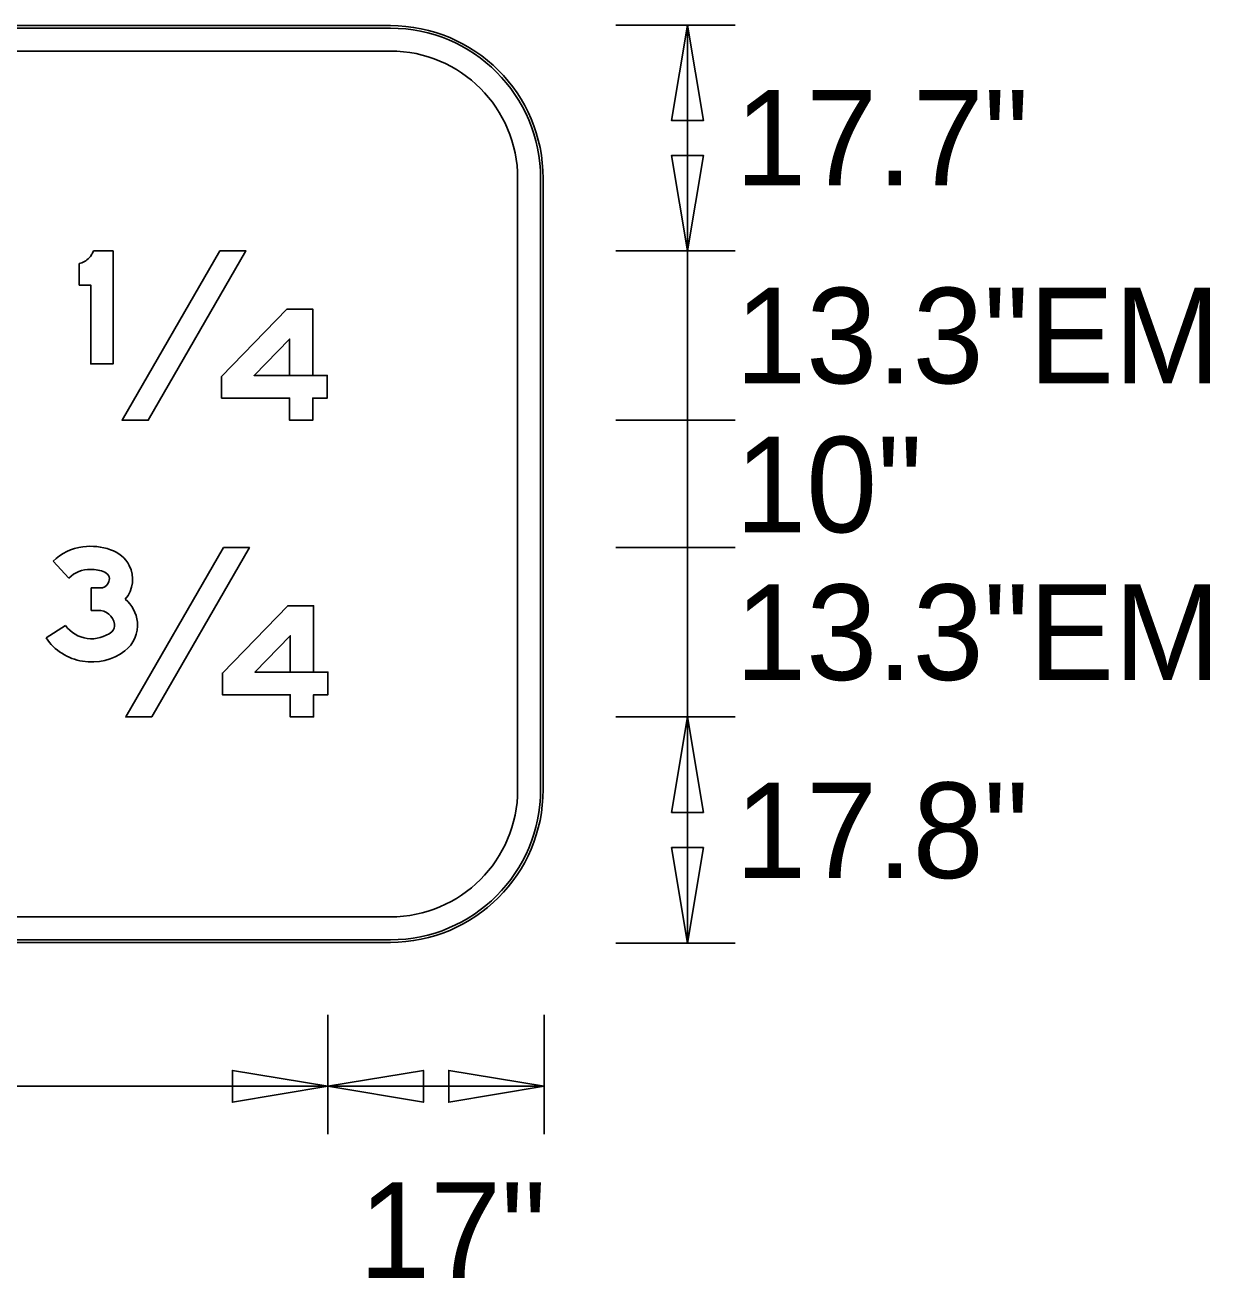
# Model space of a CAD drawing. Extents: x 1806251 to 1809821, y 414895 to 422886.
# Drawn here: x 1809678.628 to 1809679.559, y 415401.757 to 415402.741 of the extents above; entities that cross this region are included whole.
import ezdxf

# ---------------------------------------------------------------- set-up
doc = ezdxf.new("R2010")
doc.units = 0
for name, color, linetype in [('GSBWFILL', 7, 'Continuous'), ('GSCOLORFILL', 7, 'Continuous'), ('GSDIMS', 7, 'Continuous'), ('GSOUTLINE', 7, 'Continuous')]:
    doc.layers.add(name, color=color, linetype=linetype)

msp = doc.modelspace()

# ---------------------------------------------------------------- linework, layer by layer
at = {"layer": 'GSBWFILL'}
for p, q in [((1809678.91509, 415402.74057), (1809676.27509, 415402.74057)), ((1809676.27509, 415402.72057), (1809678.91509, 415402.72057)), ((1809679.01509, 415402.62057), (1809679.01509, 415402.14057)), ((1809679.03509, 415402.14057), (1809679.03509, 415402.62057)), ((1809678.6501, 415402.31988), (1809678.66252, 415402.30668)), ((1809678.65982, 415402.26944), (1809678.64456, 415402.2597)), ((1809678.91509, 415402.04057), (1809676.27529, 415402.04057)), ((1809676.27529, 415402.02057), (1809678.91509, 415402.02057))]:
    msp.add_line(p, q, dxfattribs=at)
for points in [[(1809678.67059, 415402.5537), (1809678.67059, 415402.5368), (1809678.67971, 415402.5368), (1809678.67971, 415402.47491), (1809678.69719, 415402.47491), (1809678.69719, 415402.56357), (1809678.6818, 415402.56357)], [(1809678.68677, 415402.29891), (1809678.68012, 415402.29891), (1809678.68012, 415402.28132), (1809678.68525, 415402.28132)]]:
    msp.add_lwpolyline(points, dxfattribs=at)
for points in [[(1809678.7811, 415402.56357), (1809678.80158, 415402.56357), (1809678.72479, 415402.43057), (1809678.70431, 415402.43057)], [(1809678.83588, 415402.43057), (1809678.85413, 415402.43057), (1809678.85413, 415402.44802), (1809678.86543, 415402.44802), (1809678.86543, 415402.46586), (1809678.80806, 415402.46586), (1809678.80806, 415402.46586), (1809678.83588, 415402.49433), (1809678.83588, 415402.46586), (1809678.85413, 415402.46586), (1809678.85413, 415402.51799), (1809678.83588, 415402.51799), (1809678.83381, 415402.51799), (1809678.83381, 415402.51799), (1809678.78253, 415402.46508), (1809678.78253, 415402.44802), (1809678.83588, 415402.44802)], [(1809678.78393, 415402.33057), (1809678.8044, 415402.33057), (1809678.72763, 415402.19757), (1809678.70716, 415402.19757)], [(1809678.83646, 415402.19757), (1809678.8547, 415402.19757), (1809678.8547, 415402.21502), (1809678.866, 415402.21502), (1809678.866, 415402.23286), (1809678.80865, 415402.23286), (1809678.80865, 415402.23286), (1809678.83646, 415402.26133), (1809678.83646, 415402.23286), (1809678.8547, 415402.23286), (1809678.8547, 415402.28499), (1809678.83646, 415402.28499), (1809678.83439, 415402.28499), (1809678.83439, 415402.28499), (1809678.78312, 415402.23208), (1809678.78312, 415402.21502), (1809678.83646, 415402.21502)]]:
    msp.add_lwpolyline(points, close=True, dxfattribs=at)
for centre, radius, start, end in [((1809678.91509, 415402.62057), 0.12, 0, 90), ((1809678.91509, 415402.62057), 0.1, 0, 90), ((1809678.66695, 415402.56912), 0.01585, 299.67094, 316.08346), ((1809678.66695, 415402.56912), 0.01585, 316.08346, 327.78871), ((1809678.66695, 415402.56912), 0.01585, 327.78871, 339.49396), ((1809678.66695, 415402.56912), 0.01585, 283.25842, 299.67094), ((1809678.91509, 415402.14057), 0.12, 270, 0), ((1809678.91509, 415402.14057), 0.1, 270, 0)]:
    msp.add_arc(centre, radius, start, end, dxfattribs=at)
for centre, major_axis, start_param, end_param in [((1809678.67712, 415402.29347), (0, 0.03778), 0.094178, 0.797137), ((1809678.68025, 415402.28902), (0, 0.0426), 5.926213, 6.440916), ((1809678.68709, 415402.30423), (0, 0.02598), 5.204635, 5.968169), ((1809678.6783, 415402.29136), (0, 0.02199), 6.227673, 7.083579), ((1809678.68092, 415402.28946), (0, 0.0239), 5.85971, 6.341713), ((1809678.68855, 415402.30591), (0, 0.00577), 4.142367, 5.895423), ((1809678.68874, 415402.3057), (0, 0.02383), 4.004903, 5.183127), ((1809678.68722, 415402.30576), (0, 0.00686), 3.075152, 4.265375), ((1809678.68566, 415402.2685), (0, 0.01283), 4.87388, 6.314521), ((1809678.68737, 415402.26838), (0, 0.02926), 4.841715, 5.55461), ((1809678.69056, 415402.2699), (0, 0.02593), 3.803202, 4.799291), ((1809678.68041, 415402.28459), (0, 0.02557), 2.204989, 3.805765), ((1809678.69159, 415402.26949), (0, 0.00681), 3.879818, 4.87038), ((1809678.68041, 415402.28415), (0, 0.04341), 2.169132, 3.785997)]:
    msp.add_ellipse(centre, major_axis=major_axis, ratio=0.999692, start_param=start_param, end_param=end_param, dxfattribs=at)
at = {"layer": 'GSCOLORFILL'}
for p, q in [((1809678.91509, 415402.74057), (1809676.27509, 415402.74057)), ((1809678.91509, 415402.74057), (1809676.27509, 415402.74057)), ((1809678.91509, 415402.74057), (1809676.27509, 415402.74057)), ((1809676.27509, 415402.73857), (1809678.91509, 415402.73857)), ((1809676.27509, 415402.72057), (1809678.91509, 415402.72057)), ((1809679.01509, 415402.62057), (1809679.01509, 415402.14057)), ((1809679.03309, 415402.62057), (1809679.03309, 415402.14057)), ((1809679.03509, 415402.14057), (1809679.03509, 415402.62057)), ((1809679.03509, 415402.14057), (1809679.03509, 415402.62057)), ((1809679.03509, 415402.14057), (1809679.03509, 415402.62057)), ((1809678.6501, 415402.31988), (1809678.66252, 415402.30668)), ((1809678.65982, 415402.26944), (1809678.64456, 415402.2597)), ((1809678.91509, 415402.04057), (1809676.27529, 415402.04057)), ((1809676.27509, 415402.02057), (1809678.91509, 415402.02057)), ((1809678.91509, 415402.02257), (1809676.27511, 415402.02257)), ((1809676.27511, 415402.02057), (1809678.91509, 415402.02057)), ((1809676.27529, 415402.02057), (1809678.91509, 415402.02057))]:
    msp.add_line(p, q, dxfattribs=at)
for points in [[(1809678.67059, 415402.5537), (1809678.67059, 415402.5368), (1809678.67971, 415402.5368), (1809678.67971, 415402.47491), (1809678.69719, 415402.47491), (1809678.69719, 415402.56357), (1809678.6818, 415402.56357)], [(1809678.68677, 415402.29891), (1809678.68012, 415402.29891), (1809678.68012, 415402.28132), (1809678.68525, 415402.28132)]]:
    msp.add_lwpolyline(points, dxfattribs=at)
for points in [[(1809678.7811, 415402.56357), (1809678.80158, 415402.56357), (1809678.72479, 415402.43057), (1809678.70431, 415402.43057)], [(1809678.83588, 415402.43057), (1809678.85413, 415402.43057), (1809678.85413, 415402.44802), (1809678.86543, 415402.44802), (1809678.86543, 415402.46586), (1809678.80806, 415402.46586), (1809678.80806, 415402.46586), (1809678.83588, 415402.49433), (1809678.83588, 415402.46586), (1809678.85413, 415402.46586), (1809678.85413, 415402.51799), (1809678.83588, 415402.51799), (1809678.83381, 415402.51799), (1809678.83381, 415402.51799), (1809678.78253, 415402.46508), (1809678.78253, 415402.44802), (1809678.83588, 415402.44802)], [(1809678.78393, 415402.33057), (1809678.8044, 415402.33057), (1809678.72763, 415402.19757), (1809678.70716, 415402.19757)], [(1809678.83646, 415402.19757), (1809678.8547, 415402.19757), (1809678.8547, 415402.21502), (1809678.866, 415402.21502), (1809678.866, 415402.23286), (1809678.80865, 415402.23286), (1809678.80865, 415402.23286), (1809678.83646, 415402.26133), (1809678.83646, 415402.23286), (1809678.8547, 415402.23286), (1809678.8547, 415402.28499), (1809678.83646, 415402.28499), (1809678.83439, 415402.28499), (1809678.83439, 415402.28499), (1809678.78312, 415402.23208), (1809678.78312, 415402.21502), (1809678.83646, 415402.21502)]]:
    msp.add_lwpolyline(points, close=True, dxfattribs=at)
for centre, radius, start, end in [((1809678.91509, 415402.62057), 0.12, 0, 90), ((1809678.91509, 415402.62057), 0.12, 0, 90), ((1809678.91509, 415402.62057), 0.12, 0, 90), ((1809678.91509, 415402.62057), 0.118, 0, 90), ((1809678.91509, 415402.62057), 0.1, 0, 90), ((1809678.66695, 415402.56912), 0.01585, 299.67094, 316.08346), ((1809678.66695, 415402.56912), 0.01585, 316.08346, 327.78871), ((1809678.66695, 415402.56912), 0.01585, 327.78871, 339.49396), ((1809678.66695, 415402.56912), 0.01585, 283.25842, 299.67094), ((1809678.91509, 415402.14057), 0.12, 270, 0), ((1809678.91509, 415402.14057), 0.12, 270, 0), ((1809678.91509, 415402.14057), 0.1, 270, 0), ((1809678.91509, 415402.14057), 0.12, 270, 0), ((1809678.91509, 415402.14057), 0.118, 270, 0)]:
    msp.add_arc(centre, radius, start, end, dxfattribs=at)
for centre, major_axis, start_param, end_param in [((1809678.67712, 415402.29347), (0, 0.03778), 0.094178, 0.797137), ((1809678.68025, 415402.28902), (0, 0.0426), 5.926213, 6.440916), ((1809678.68709, 415402.30423), (0, 0.02598), 5.204635, 5.968169), ((1809678.6783, 415402.29136), (0, 0.02199), 6.227673, 7.083579), ((1809678.68092, 415402.28946), (0, 0.0239), 5.85971, 6.341713), ((1809678.68855, 415402.30591), (0, 0.00577), 4.142367, 5.895423), ((1809678.68874, 415402.3057), (0, 0.02383), 4.004903, 5.183127), ((1809678.68722, 415402.30576), (0, 0.00686), 3.075152, 4.265375), ((1809678.68566, 415402.2685), (0, 0.01283), 4.87388, 6.314521), ((1809678.68737, 415402.26838), (0, 0.02926), 4.841715, 5.55461), ((1809678.69056, 415402.2699), (0, 0.02593), 3.803202, 4.799291), ((1809678.68041, 415402.28459), (0, 0.02557), 2.204989, 3.805765), ((1809678.69159, 415402.26949), (0, 0.00681), 3.879818, 4.87038), ((1809678.68041, 415402.28415), (0, 0.04341), 2.169132, 3.785997)]:
    msp.add_ellipse(centre, major_axis=major_axis, ratio=0.999692, start_param=start_param, end_param=end_param, dxfattribs=at)
at = {"layer": 'GSDIMS'}
for p, q in [((1809679.09225, 415402.741), (1809679.186, 415402.741)), ((1809679.1485, 415402.56357), (1809679.1485, 415402.741)), ((1809679.09225, 415402.56357), (1809679.186, 415402.56357)), ((1809679.09225, 415402.56357), (1809679.186, 415402.56357)), ((1809679.1485, 415402.56357), (1809679.1485, 415402.43057)), ((1809679.09225, 415402.43057), (1809679.186, 415402.43057)), ((1809679.09225, 415402.43057), (1809679.186, 415402.43057)), ((1809679.1485, 415402.33057), (1809679.1485, 415402.43057)), ((1809679.09225, 415402.33057), (1809679.186, 415402.33057)), ((1809679.09225, 415402.33057), (1809679.186, 415402.33057)), ((1809679.1485, 415402.33057), (1809679.1485, 415402.19757)), ((1809679.09225, 415402.19757), (1809679.186, 415402.19757)), ((1809679.09225, 415402.19757), (1809679.186, 415402.19757)), ((1809679.1485, 415402.02), (1809679.1485, 415402.19757)), ((1809679.09225, 415402.02), (1809679.186, 415402.02)), ((1809678.866, 415401.96375), (1809678.866, 415401.87)), ((1809678.866, 415401.96375), (1809678.866, 415401.87)), ((1809679.036, 415401.96375), (1809679.036, 415401.87)), ((1809676.32476, 415401.9075), (1809678.866, 415401.9075)), ((1809678.866, 415401.9075), (1809679.036, 415401.9075))]:
    msp.add_line(p, q, dxfattribs=at)
for points in [[(1809679.1485, 415402.741), (1809679.136, 415402.666), (1809679.161, 415402.666)], [(1809679.1485, 415402.56357), (1809679.136, 415402.63857), (1809679.161, 415402.63857)], [(1809679.1485, 415402.19757), (1809679.136, 415402.12257), (1809679.161, 415402.12257)], [(1809679.1485, 415402.02), (1809679.136, 415402.095), (1809679.161, 415402.095)], [(1809678.866, 415401.9075), (1809678.791, 415401.92), (1809678.791, 415401.895)], [(1809678.866, 415401.9075), (1809678.941, 415401.92), (1809678.941, 415401.895)], [(1809679.036, 415401.9075), (1809678.961, 415401.92), (1809678.961, 415401.895)]]:
    msp.add_lwpolyline(points, close=True, dxfattribs=at)
at = {"layer": 'GSOUTLINE'}
for p, q in [((1809678.91509, 415402.74057), (1809676.27509, 415402.74057)), ((1809678.91509, 415402.72057), (1809676.27509, 415402.72057)), ((1809679.01509, 415402.14057), (1809679.01509, 415402.62057)), ((1809679.03509, 415402.14057), (1809679.03509, 415402.62057)), ((1809678.6501, 415402.31988), (1809678.66252, 415402.30668)), ((1809678.65982, 415402.26944), (1809678.64456, 415402.2597)), ((1809676.27509, 415402.04057), (1809678.91509, 415402.04057)), ((1809676.27509, 415402.02057), (1809678.91509, 415402.02057))]:
    msp.add_line(p, q, dxfattribs=at)
for points in [[(1809678.67059, 415402.5537), (1809678.67059, 415402.5368), (1809678.67971, 415402.5368), (1809678.67971, 415402.47491), (1809678.69719, 415402.47491), (1809678.69719, 415402.56357), (1809678.6818, 415402.56357)], [(1809678.68677, 415402.29891), (1809678.68012, 415402.29891), (1809678.68012, 415402.28132), (1809678.68525, 415402.28132)]]:
    msp.add_lwpolyline(points, dxfattribs=at)
for points in [[(1809678.7811, 415402.56357), (1809678.80158, 415402.56357), (1809678.72479, 415402.43057), (1809678.70431, 415402.43057)], [(1809678.85413, 415402.43057), (1809678.85413, 415402.44802), (1809678.86543, 415402.44802), (1809678.86543, 415402.46586), (1809678.85413, 415402.46586), (1809678.85413, 415402.51799), (1809678.83588, 415402.51799), (1809678.83381, 415402.51799), (1809678.83381, 415402.51799), (1809678.78253, 415402.46508), (1809678.78253, 415402.44802), (1809678.83588, 415402.44802), (1809678.83588, 415402.43057)], [(1809678.83588, 415402.49433), (1809678.83588, 415402.46586), (1809678.80806, 415402.46586)], [(1809678.78393, 415402.33057), (1809678.8044, 415402.33057), (1809678.72763, 415402.19757), (1809678.70716, 415402.19757)], [(1809678.8547, 415402.19757), (1809678.8547, 415402.21502), (1809678.866, 415402.21502), (1809678.866, 415402.23286), (1809678.8547, 415402.23286), (1809678.8547, 415402.28499), (1809678.83646, 415402.28499), (1809678.83439, 415402.28499), (1809678.83439, 415402.28499), (1809678.78312, 415402.23208), (1809678.78312, 415402.21502), (1809678.83646, 415402.21502), (1809678.83646, 415402.19757)], [(1809678.83646, 415402.26133), (1809678.83646, 415402.23286), (1809678.80865, 415402.23286)]]:
    msp.add_lwpolyline(points, close=True, dxfattribs=at)
for centre, radius, start, end in [((1809678.91509, 415402.62057), 0.12, 0, 90), ((1809678.91509, 415402.62057), 0.1, 0, 90), ((1809678.66695, 415402.56912), 0.01585, 299.67094, 316.08346), ((1809678.66695, 415402.56912), 0.01585, 316.08346, 327.78871), ((1809678.66695, 415402.56912), 0.01585, 327.78871, 339.49396), ((1809678.66695, 415402.56912), 0.01585, 283.25842, 299.67094), ((1809678.91509, 415402.14057), 0.12, 270, 0), ((1809678.91509, 415402.14057), 0.1, 270, 0)]:
    msp.add_arc(centre, radius, start, end, dxfattribs=at)
for centre, major_axis, start_param, end_param in [((1809678.67712, 415402.29347), (0, 0.03778), 0.094178, 0.797137), ((1809678.68025, 415402.28902), (0, 0.0426), 5.926213, 6.440916), ((1809678.68709, 415402.30423), (0, 0.02598), 5.204635, 5.968169), ((1809678.6783, 415402.29136), (0, 0.02199), 6.227673, 7.083579), ((1809678.68092, 415402.28946), (0, 0.0239), 5.85971, 6.341713), ((1809678.68855, 415402.30591), (0, 0.00577), 4.142367, 5.895423), ((1809678.68874, 415402.3057), (0, 0.02383), 4.004903, 5.183127), ((1809678.68722, 415402.30576), (0, 0.00686), 3.075152, 4.265375), ((1809678.68566, 415402.2685), (0, 0.01283), 4.87388, 6.314521), ((1809678.68737, 415402.26838), (0, 0.02926), 4.841715, 5.55461), ((1809678.69056, 415402.2699), (0, 0.02593), 3.803202, 4.799291), ((1809678.68041, 415402.28459), (0, 0.02557), 2.204989, 3.805765), ((1809678.69159, 415402.26949), (0, 0.00681), 3.879818, 4.87038), ((1809678.68041, 415402.28415), (0, 0.04341), 2.169132, 3.785997)]:
    msp.add_ellipse(centre, major_axis=major_axis, ratio=0.999692, start_param=start_param, end_param=end_param, dxfattribs=at)

# ---------------------------------------------------------------- texts
at = {"layer": 'GSDIMS'}
for s, p in [('17.7"', (1809679.186, 415402.61507)), ('13.3"EM', (1809679.186, 415402.45965)), ('10"', (1809679.186, 415402.34265)), ('13.3"EM', (1809679.186, 415402.22665)), ('17.8"', (1809679.186, 415402.07107)), ('17"', (1809678.8905, 415401.757))]:
    msp.add_text(s, height=0.075, dxfattribs=at).set_placement(p)

doc.saveas('drawing.dxf')
